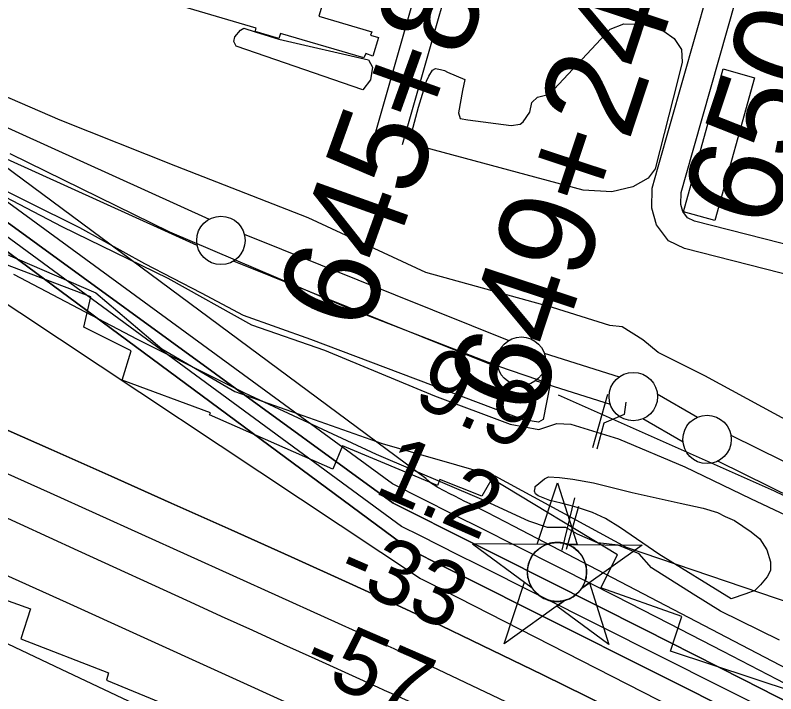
# Model space of a CAD drawing. Extents: x 3677843 to 3715951, y 511991 to 537744.
# Drawn here: x 3694983 to 3695768, y 531585 to 532286 of the extents above; entities that cross this region are included whole.
import ezdxf

# ---------------------------------------------------------------- set-up
doc = ezdxf.new("R2010")
doc.units = 0
for name, color, linetype in [('V-BLDG-OTLN', 7, 'Continuous'), ('V-CHAN-NAID', 7, 'Continuous'), ('V-FLOD-BASE', 7, 'Continuous'), ('V-LEVE-TOET', 7, 'Continuous'), ('V-RIVR-EDGE', 7, 'Continuous'), ('V-RIVR-JETY', 7, 'Continuous'), ('V-RIVR-RANG', 7, 'Continuous'), ('V-ROAD-CNTR', 7, 'Continuous'), ('V-RRAP-FSHR', 7, 'Continuous'), ('V-RRAP-RVMT', 7, 'Continuous'), ('V-SITE-VEGE', 7, 'Continuous'), ('V-SURV-IDEN', 7, 'Continuous'), ('V-SURV-LINE', 7, 'Continuous'), ('V-TOPO-DPTH', 7, 'Continuous'), ('V-TOPO-MAJR', 7, 'Continuous'), ('V-TOPO-MINR', 7, 'Continuous'), ('V-TOPO-WATR', 7, 'Continuous'), ('V-UTIL-LINE', 7, 'Continuous')]:
    doc.layers.add(name, color=color, linetype=linetype)

msp = doc.modelspace()

# ---------------------------------------------------------------- linework, layer by layer
at = {"layer": 'V-BLDG-OTLN'}
for points in [[(3695342.41, 532241.59), (3695256.41, 532266.8), (3695254.87, 532261.57), (3695230.44, 532268.73), (3695231.45, 532272.17), (3695149.4, 532296.22), (3695150.92, 532301.41), (3695141.22, 532304.25), (3695146.65, 532322.77), (3695154.94, 532320.34), (3695156.46, 532325.55), (3695212.06, 532309.26), (3695217.26, 532327), (3695252.17, 532316.78), (3695253.59, 532321.64), (3695269.78, 532316.89), (3695268.6, 532312.86), (3695301.56, 532303.2), (3695296.11, 532284.58), (3695350.65, 532268.59), (3695349.55, 532264.85), (3695357.59, 532262.49), (3695352, 532243.4), (3695344.53, 532245.95)], [(3695746.15, 532221.08), (3695704.98, 532073.62), (3695672.54, 532082.68), (3695713.71, 532230.14)]]:
    msp.add_lwpolyline(points, close=True, dxfattribs=at)
at = {"layer": 'V-CHAN-NAID'}
for points in [[(3695531.18, 531739.04), (3695521.59, 531739.11), (3695542.72, 531802.59), (3695562.94, 531738.82), (3695553.36, 531738.89), (3695551.78, 531739.46), (3695549.68, 531740.08), (3695547.64, 531740.54), (3695545.61, 531740.84), (3695544.44, 531740.96), (3695542.91, 531741.04), (3695541.19, 531741.04), (3695539.81, 531740.97), (3695537.91, 531740.77), (3695536.54, 531740.55), (3695534.76, 531740.16), (3695533.23, 531739.74), (3695532.2, 531739.41)], [(3695531.18, 531739.04), (3695454.69, 531739.58), (3695516.25, 531694.19), (3695515.14, 531696.09), (3695514.33, 531697.72), (3695513.51, 531699.69), (3695512.81, 531701.74), (3695512.45, 531703.07), (3695512.08, 531704.69), (3695511.84, 531706.14), (3695511.65, 531707.74), (3695511.54, 531709.47), (3695511.53, 531711.05), (3695511.64, 531713.13), (3695511.82, 531714.75), (3695512.21, 531716.95), (3695512.69, 531718.87), (3695513.3, 531720.76), (3695513.95, 531722.44), (3695514.68, 531724.03), (3695515.49, 531725.56), (3695516.55, 531727.3), (3695517.58, 531728.77), (3695518.58, 531730.04), (3695519.59, 531731.18), (3695520.9, 531732.52), (3695521.95, 531733.48), (3695523.66, 531734.88), (3695524.88, 531735.75), (3695526.56, 531736.82), (3695528.29, 531737.77), (3695529.74, 531738.45)], [(3695553.36, 531738.89), (3695629.85, 531738.34), (3695567.65, 531693.82), (3695568.56, 531695.31), (3695569.53, 531697.16), (3695570.25, 531698.74), (3695570.99, 531700.7), (3695571.53, 531702.48), (3695571.93, 531704.12), (3695572.29, 531706.13), (3695572.48, 531707.7), (3695572.6, 531709.91), (3695572.57, 531711.97), (3695572.38, 531714.19), (3695572.12, 531715.95), (3695571.63, 531718.18), (3695570.99, 531720.32), (3695570.24, 531722.3), (3695569.59, 531723.75), (3695568.58, 531725.66), (3695567.52, 531727.39), (3695566.31, 531729.09), (3695565.04, 531730.63), (3695563.77, 531731.99), (3695562.14, 531733.52), (3695560.4, 531734.94), (3695558.71, 531736.11), (3695556.83, 531737.24), (3695555.36, 531738.01)], [(3695549.61, 531680.92), (3695487.41, 531636.39), (3695508.54, 531699.88), (3695516.25, 531694.19), (3695516.89, 531693.22), (3695518.27, 531691.36), (3695519.48, 531689.95), (3695520.95, 531688.44), (3695522.34, 531687.19), (3695523.79, 531686.04), (3695525.2, 531685.05), (3695526.88, 531684.01), (3695528.59, 531683.1), (3695530.38, 531682.29), (3695531.83, 531681.74), (3695533.45, 531681.21), (3695535.68, 531680.64), (3695537.21, 531680.36), (3695539.24, 531680.1), (3695540.77, 531679.99), (3695542.64, 531679.97), (3695544.32, 531680.05), (3695546.03, 531680.23), (3695547.94, 531680.54)], [(3695567.65, 531693.82), (3695575.44, 531699.4), (3695595.67, 531635.62), (3695541.82, 531675.33), (3695549.61, 531680.92), (3695551.28, 531681.39), (3695552.89, 531681.95), (3695555.05, 531682.86), (3695556.79, 531683.75), (3695558.65, 531684.86), (3695560.39, 531686.07), (3695561.94, 531687.32), (3695563.23, 531688.49), (3695564.61, 531689.91), (3695565.82, 531691.31), (3695566.94, 531692.78)]]:
    msp.add_lwpolyline(points, close=True, dxfattribs=at)
msp.add_circle((3695542.07, 531710.51), 30.54, dxfattribs=at)
at = {"layer": 'V-FLOD-BASE'}
msp.add_lwpolyline([(3695543.4, 531893.62), (3695766.42, 531794.25), (3695846.37, 531755.89), (3696007.08, 531665.57), (3696244.86, 531532.11), (3696378.57, 531463.84), (3696463.94, 531419.65), (3696718.78, 531292.98), (3696893.62, 531207.63), (3696904.94, 531203.07)], dxfattribs=at)
at = {"layer": 'V-LEVE-TOET'}
for points in [[(3696396.92, 531516.17), (3696317.98, 531554.63), (3696241.98, 531606.12), (3696141.42, 531666.66), (3696054.61, 531729), (3695928.94, 531785.59), (3695694.67, 531913.22), (3695646.66, 531937.23), (3695630.71, 531950.35), (3695609.24, 531963.77), (3695596.62, 531965.14), (3695537.29, 531983.85), (3695406.44, 532019.89), (3695285.1, 532076.16), (3695148.45, 532129.81), (3695028.83, 532177.06), (3694907.15, 532229.78), (3694822.44, 532260.27)], [(3694942.1, 532113.46), (3695030.62, 532067.29), (3695140.11, 532013.98), (3695226.68, 531965.8), (3695301.88, 531939.48), (3695415.59, 531892.53), (3695493.6, 531863.11), (3695523.21, 531857.69), (3695542, 531863.9), (3695556.17, 531863.34), (3695605.61, 531848.01), (3695674.17, 531819.22), (3695741.99, 531786.48), (3695844.71, 531737.78)]]:
    msp.add_lwpolyline(points, dxfattribs=at)
at = {"layer": 'V-RIVR-EDGE'}
msp.add_lwpolyline([(3695771.95, 531639.94), (3695710.79, 531670.11), (3695682.62, 531687.59), (3695639.46, 531714.71), (3695626.89, 531729.15), (3695605.3, 531738.21), (3695583.7, 531740.66), (3695563.31, 531749.72), (3695551.32, 531756.35), (3695532.11, 531756.4), (3695512.91, 531763.05), (3695464.34, 531785.38), (3695355.8, 531831.87), (3695219.68, 531895.24), (3695108.76, 531950.75), (3694981.05, 532017.7)], dxfattribs=at)
at = {"layer": 'V-RIVR-JETY'}
msp.add_lwpolyline([(3694976.98, 532142.86), (3695141.8, 532061.87), (3695321.94, 531984.98), (3695481.64, 531923.14), (3695534.83, 531904.78), (3695527.74, 531868.11), (3695522.98, 531865.15), (3695507.55, 531867.78), (3695287.87, 531950.76), (3695218.22, 531975.59), (3695175, 531998.58), (3695116.37, 532028.76), (3695049.4, 532066.14), (3694889.42, 532145.28)], dxfattribs=at)
at = {"layer": 'V-ROAD-CNTR'}
for points in [[(3695353.63, 532160.37), (3695606.17, 533045.26), (3695630.97, 533134.11)], [(3695382.47, 532152.14), (3695460.58, 532425.81)], [(3696189.77, 531913.02), (3696156.67, 531921.32), (3695673.73, 532044.54), (3695657.28, 532052.44), (3695644.7, 532069.2), (3695639.87, 532086.33), (3695640.2, 532106.85), (3695646.67, 532129.12), (3695697.36, 532308.33), (3695712.56, 532362.06)], [(3695916.3, 532013.61), (3695684.03, 532072.87), (3695676.87, 532076.31), (3695672.05, 532082.73), (3695669.94, 532090.24), (3695670.13, 532102.35), (3695675.51, 532120.86), (3695726.23, 532300.17), (3695741.66, 532354.7)]]:
    msp.add_lwpolyline(points, dxfattribs=at)
at = {"layer": 'V-RRAP-FSHR'}
msp.add_lwpolyline([(3694572.11, 532397.51), (3694620.25, 532241.83), (3694702.9, 532151.34), (3694849.51, 532092.07), (3695065.82, 531998.84), (3695134.01, 531940.94), (3695209.31, 531896.83), (3695361.33, 531843.07), (3695477.83, 531809.99), (3695613.51, 531736.24), (3695785.42, 531677.65), (3695871.72, 531650.27), (3696045.48, 531564.22), (3696167.08, 531477.36), (3696269.1, 531396.79), (3696430.44, 531282.63)], dxfattribs=at)
at = {"layer": 'V-RRAP-RVMT'}
for points in [[(3695418.57, 531799.78), (3695320.56, 531840.68), (3695310.61, 531816.86), (3695183.33, 531872.84), (3695184.18, 531874.93), (3695092.86, 531908.51), (3695102.25, 531939.09), (3695053.51, 531963.26), (3695060.7, 531994.84), (3694926.94, 532045.45)], [(3694067.51, 531971.16), (3694226.2, 531936.32), (3694225.14, 531931.2), (3694325.3, 531899.05), (3694328.53, 531906.46), (3694414.22, 531874.67), (3694371.23, 531771.13), (3694488.83, 531722.42), (3694538.77, 531849.24), (3694668.29, 531800.41), (3694672.45, 531810.87), (3694802.85, 531767), (3694789.93, 531728.78), (3694929.19, 531682.25), (3694933.62, 531695.47), (3694998.41, 531672.29), (3694988.33, 531641.39), (3695078.97, 531606.29), (3695076.73, 531598.89), (3695198.54, 531548.61), (3695172.45, 531486.16), (3695289.08, 531436.9), (3695325.83, 531525.89)], [(3695787.22, 531586.36), (3695659.09, 531628.88), (3695670.93, 531664.54), (3695587.42, 531694.13), (3695604.64, 531728.29), (3695474.6, 531806.66), (3695464.43, 531788.96), (3695420.9, 531806.2), (3695418.57, 531799.78)]]:
    msp.add_lwpolyline(points, dxfattribs=at)
at = {"layer": 'V-SITE-VEGE'}
for points in [[(3695428.95, 532226.63), (3695446.77, 532219.25), (3695444.59, 532208.01), (3695440.25, 532184.93), (3695442.11, 532179.06), (3695449.81, 532177.42), (3695494.74, 532171.66), (3695504.15, 532172.99), (3695507.06, 532175.4), (3695513.98, 532185.54), (3695516.18, 532195.61), (3695521.99, 532201.01), (3695534.32, 532204.16), (3695596.95, 532271.26), (3695611.02, 532276.8), (3695630.49, 532276.52), (3695652.43, 532269.21), (3695663.18, 532261.72), (3695670.45, 532250.04), (3695671.25, 532237.07), (3695666.83, 532218.71), (3695643.54, 532126.89), (3695636.03, 532117.33), (3695620.25, 532108.22), (3695598.5, 532103.15), (3695568.98, 532105.02), (3695397.73, 532151.2), (3695394.12, 532155.27), (3695392.2, 532164.68), (3695398.85, 532190.75), (3695407.27, 532217.43), (3695409.54, 532222.78), (3695413.57, 532228.74), (3695416.49, 532230.56), (3695421.82, 532229.46), (3695425.97, 532228.35)], [(3695230.25, 532268.41), (3695254.87, 532260.96), (3695347.32, 532239.46), (3695351.58, 532231.86), (3695349.43, 532218.85), (3695341.6, 532208.64), (3695210.81, 532253.75), (3695208.38, 532258.43), (3695209.48, 532263.17), (3695215.26, 532270.34), (3695218.77, 532272.17)], [(3695721.86, 531682.67), (3695647.09, 531728.93), (3695607.54, 531756.21), (3695592.03, 531765.74), (3695578.66, 531771.81), (3695565.32, 531776.47), (3695555.5, 531779.11), (3695546.38, 531781.75), (3695534.47, 531784.35), (3695522.52, 531789.05), (3695519.7, 531791.09), (3695518.96, 531793.87), (3695519.6, 531797.38), (3695519.57, 531798.77), (3695529.22, 531806.61), (3695533.37, 531808.77), (3695544.56, 531808.26), (3695558.55, 531806.39), (3695579.56, 531802.54), (3695619.52, 531792.72), (3695669.28, 531781.66), (3695693.1, 531776.46), (3695707.84, 531771.82), (3695715.58, 531767.75), (3695725.43, 531763.72), (3695742.37, 531752.13), (3695751.58, 531744.6), (3695758.74, 531733.54), (3695762.43, 531721.04), (3695762.58, 531711.96), (3695759.19, 531705.62), (3695752.35, 531697.13), (3695746.16, 531691.44), (3695737.14, 531687.81)]]:
    msp.add_lwpolyline(points, close=True, dxfattribs=at)
at = {"layer": 'V-SURV-LINE'}
for points in [[(3694789.4, 532253.27), (3695182.96, 532074.94)], [(3695170.59, 532047.61), (3694777.03, 532225.94)], [(3695219.12, 532059.49), (3695492.34, 531949.64)], [(3695481.13, 531921.81), (3695207.91, 532031.66)], [(3695528.86, 531936.53), (3695606.3, 531911.99)], [(3695597.24, 531883.39), (3695519.8, 531907.93)], [(3695645.63, 531894.59), (3695687.26, 531870.41)], [(3695672.19, 531844.47), (3695630.56, 531868.65)], [(3695721.56, 531851.97), (3695881.86, 531772.53)], [(3695868.53, 531745.66), (3695708.23, 531825.1)]]:
    msp.add_lwpolyline(points, dxfattribs=at)
for centre in [(3695194.97, 532053.03), (3695505.28, 531928.27), (3695620.82, 531891.65), (3695696.99, 531847.41)]:
    msp.add_circle(centre, 25, dxfattribs=at)
at = {"layer": 'V-TOPO-DPTH'}
for points in [[(3694015.32, 532517.46), (3694411.74, 532450.79), (3694417.57, 532449.51), (3694423.24, 532447.79), (3694428.66, 532445.39), (3695390.1, 531733.71), (3695401.92, 531727.78), (3695413.73, 531721.85), (3695425.55, 531715.92), (3695437.36, 531709.99), (3696043.58, 531405.49), (3696117.12, 531368.31), (3696190.53, 531330.86), (3696263.74, 531293.03), (3696336.81, 531254.94), (3696413.51, 531214.69), (3696448.16, 531196.57), (3696482.84, 531178.51), (3696517.57, 531160.55), (3696552.34, 531142.65), (3696684.83, 531074.67)], [(3694015.32, 532517.46), (3694411.74, 532450.79), (3694417.57, 532449.51), (3694423.24, 532447.79), (3694428.66, 532445.39), (3695390.1, 531733.71), (3695401.92, 531727.78), (3695413.73, 531721.85), (3695425.55, 531715.92), (3695437.36, 531709.99), (3696043.58, 531405.49), (3696117.12, 531368.31), (3696190.53, 531330.86), (3696263.74, 531293.03), (3696336.81, 531254.94), (3696413.51, 531214.69), (3696448.16, 531196.57), (3696482.84, 531178.51), (3696517.57, 531160.55), (3696552.34, 531142.65), (3696684.83, 531074.67)], [(3696493.54, 531237.61), (3695497.64, 531757.59), (3695488.37, 531762.41), (3695479.08, 531767.19), (3695469.78, 531771.94), (3695460.45, 531776.66), (3695452.21, 531780.8), (3695447, 531783.43), (3695441.79, 531786.05), (3695436.57, 531788.67), (3695431.35, 531791.28), (3695426.21, 531793.86), (3695423.59, 531795.23), (3695420.99, 531796.64), (3695418.44, 531798.14), (3695415.92, 531799.69), (3695413.47, 531801.34), (3695411.09, 531803.08), (3695408.82, 531804.96), (3695406.61, 531806.93), (3694462.14, 532507.65)], [(3696623.15, 531138.86), (3696541.47, 531180.38), (3696519.32, 531191.69), (3696497.19, 531203.05), (3696475.1, 531214.49), (3696453.04, 531225.98), (3696039.48, 531442.28), (3695937.96, 531495.07), (3695836.27, 531547.53), (3695734.33, 531599.51), (3695632.22, 531651.15), (3695482.68, 531726.34), (3695455.22, 531740.14), (3695427.75, 531753.94), (3695400.29, 531767.72), (3695372.81, 531781.5), (3694455.01, 532449.77)], [(3694455.01, 532449.77), (3695372.81, 531781.5), (3695400.29, 531767.72), (3695427.75, 531753.94), (3695455.22, 531740.14), (3695482.68, 531726.34), (3695632.22, 531651.15), (3695734.33, 531599.51), (3695836.27, 531547.53), (3695937.96, 531495.07), (3696039.48, 531442.28), (3696453.04, 531225.98), (3696475.1, 531214.49), (3696497.19, 531203.05), (3696519.32, 531191.69), (3696541.47, 531180.38), (3696623.15, 531138.86)], [(3696783.55, 530990.45), (3696567.66, 531102.51), (3696551.14, 531111.1), (3696534.64, 531119.72), (3696518.16, 531128.37), (3696501.69, 531137.04), (3696485.22, 531145.72), (3696468.74, 531154.37), (3696452.25, 531163), (3696435.74, 531171.6), (3696263.57, 531261.06), (3696160.92, 531314.28), (3696058.19, 531367.35), (3695955.36, 531420.22), (3695852.45, 531472.94), (3695408.84, 531699.66), (3695406.88, 531700.66), (3695404.9, 531701.65), (3695402.92, 531702.62), (3695400.94, 531703.58), (3694407.19, 532363.38)], [(3696783.55, 530990.45), (3696567.66, 531102.51), (3696551.14, 531111.1), (3696534.64, 531119.72), (3696518.16, 531128.37), (3696501.69, 531137.04), (3696485.22, 531145.72), (3696468.74, 531154.37), (3696452.25, 531163), (3696435.74, 531171.6), (3696263.57, 531261.06), (3696160.92, 531314.28), (3696058.19, 531367.35), (3695955.36, 531420.22), (3695852.45, 531472.94), (3695408.84, 531699.66), (3695406.88, 531700.66), (3695404.9, 531701.65), (3695402.92, 531702.62), (3695400.94, 531703.58), (3694407.19, 532363.38)], [(3694313.61, 532149.07), (3695019.7, 531836.89), (3695081.73, 531809.38), (3695143.71, 531781.76), (3695205.63, 531753.99), (3695267.5, 531726.13), (3695327.29, 531699.11), (3695359.17, 531684.54), (3695390.97, 531669.8), (3695422.65, 531654.79), (3695454.24, 531639.61), (3695527.25, 531604.15), (3695595.16, 531570.86), (3695662.9, 531537.24), (3695730.4, 531503.12), (3695797.73, 531468.66), (3696396.2, 531159.62), (3696425.21, 531144.57), (3696454.18, 531129.45), (3696483.09, 531114.22), (3696511.97, 531098.93)], [(3694313.61, 532149.07), (3695019.7, 531836.89), (3695081.73, 531809.38), (3695143.71, 531781.76), (3695205.63, 531753.99), (3695267.5, 531726.13), (3695327.29, 531699.11), (3695359.17, 531684.54), (3695390.97, 531669.8), (3695422.65, 531654.79), (3695454.24, 531639.61), (3695527.25, 531604.15), (3695595.16, 531570.86), (3695662.9, 531537.24), (3695730.4, 531503.12), (3695797.73, 531468.66), (3696396.2, 531159.62), (3696425.21, 531144.57), (3696454.18, 531129.45), (3696483.09, 531114.22), (3696511.97, 531098.93)]]:
    msp.add_lwpolyline(points, dxfattribs=at)
at = {"layer": 'V-TOPO-MAJR'}
msp.add_lwpolyline([(3696457.85, 531097.43), (3696440.74, 531106.47), (3696423.59, 531115.42), (3696406.4, 531124.31), (3696212.85, 531223.74), (3696098.6, 531281.77), (3695984, 531339.08), (3695868.87, 531395.32), (3695753.39, 531450.86), (3695398.81, 531619.34), (3695386.43, 531625.19), (3695374.02, 531630.99), (3695361.58, 531636.72), (3695349.12, 531642.4), (3695018.91, 531791.92), (3694898.01, 531845.85)], dxfattribs=at)
at = {"layer": 'V-TOPO-MINR'}
for points in [[(3696653.72, 531106.9), (3696546.97, 531161.4), (3696518.45, 531176.01), (3696489.96, 531190.69), (3696461.52, 531205.45), (3696433.11, 531220.28), (3696252.04, 531315.11), (3696132.96, 531377.09), (3696013.68, 531438.67), (3695894.09, 531499.65), (3695774.29, 531560.23), (3695460.02, 531718.17), (3695440.38, 531728.04), (3695420.74, 531737.9), (3695401.1, 531747.75), (3695381.46, 531757.6), (3694444.45, 532446.14), (3694435.43, 532451.03), (3694426.14, 532455.26), (3694416.46, 532458.48), (3694406.52, 532461.03), (3694053.71, 532532.51)], [(3696684.83, 531074.67), (3696552.34, 531142.65), (3696517.57, 531160.55), (3696482.84, 531178.51), (3696448.16, 531196.57), (3696413.51, 531214.69), (3696336.81, 531254.94), (3696263.74, 531293.03), (3696190.53, 531330.86), (3696117.12, 531368.31), (3696043.58, 531405.49), (3695437.36, 531709.99), (3695425.55, 531715.92), (3695413.73, 531721.85), (3695401.92, 531727.78), (3695390.1, 531733.71), (3694428.66, 532445.39), (3694423.24, 532447.79), (3694417.57, 532449.51), (3694411.74, 532450.79), (3694015.32, 532517.46)], [(3696593.03, 531170.58), (3696535.89, 531199.52), (3696520.18, 531207.51), (3696504.49, 531215.54), (3696488.84, 531223.63), (3696473.2, 531231.77), (3695769.29, 531599.56), (3695713.76, 531628.41), (3695658.15, 531657.09), (3695602.41, 531685.51), (3695546.57, 531713.76), (3695497.36, 531738.52), (3695466.06, 531754.25), (3695434.76, 531769.98), (3695403.46, 531785.69), (3695372.15, 531801.4), (3694476.7, 532456.75)], [(3696623.15, 531138.86), (3696541.47, 531180.38), (3696519.32, 531191.69), (3696497.19, 531203.05), (3696475.1, 531214.49), (3696453.04, 531225.98), (3696039.48, 531442.28), (3695937.96, 531495.07), (3695836.27, 531547.53), (3695734.33, 531599.51), (3695632.22, 531651.15), (3695482.68, 531726.34), (3695455.22, 531740.14), (3695427.75, 531753.94), (3695400.29, 531767.72), (3695372.81, 531781.5), (3694455.01, 532449.77)], [(3696783.55, 530990.45), (3696567.66, 531102.51), (3696551.14, 531111.1), (3696534.64, 531119.72), (3696518.16, 531128.37), (3696501.69, 531137.04), (3696485.22, 531145.72), (3696468.74, 531154.37), (3696452.25, 531163), (3696435.74, 531171.6), (3696263.57, 531261.06), (3696160.92, 531314.28), (3696058.19, 531367.35), (3695955.36, 531420.22), (3695852.45, 531472.94), (3695408.84, 531699.66), (3695406.88, 531700.66), (3695404.9, 531701.65), (3695402.92, 531702.62), (3695400.94, 531703.58), (3694407.19, 532363.38)], [(3696342.62, 531078.07), (3696059.64, 531211.95), (3695939.52, 531268.34), (3695819.17, 531324.23), (3695698.49, 531379.39), (3695577.58, 531434.06), (3695398.49, 531514.37), (3695366.96, 531528.54), (3695335.45, 531542.74), (3695303.96, 531556.99), (3695272.49, 531571.27), (3695035.43, 531679.06), (3694906, 531737.02), (3694776.13, 531793.98), (3694645.62, 531849.45), (3694514.68, 531903.92), (3694291.11, 531995.42), (3694271.56, 532003.19), (3694251.91, 532010.69), (3694232.1, 532017.79), (3694212.2, 532024.63), (3693496.45, 532262.26)], [(3696511.97, 531098.93), (3696483.09, 531114.22), (3696454.18, 531129.45), (3696425.21, 531144.57), (3696396.2, 531159.62), (3695797.73, 531468.66), (3695730.4, 531503.12), (3695662.9, 531537.24), (3695595.16, 531570.86), (3695527.25, 531604.15), (3695454.24, 531639.61), (3695422.65, 531654.79), (3695390.97, 531669.8), (3695359.17, 531684.54), (3695327.29, 531699.11), (3695267.5, 531726.13), (3695205.63, 531753.99), (3695143.71, 531781.76), (3695081.73, 531809.38), (3695019.7, 531836.89), (3694313.61, 532149.07)], [(3695790.74, 531392.61), (3695726.66, 531422.5), (3695662.49, 531452.17), (3695598.25, 531481.69), (3695526, 531514.75), (3695497.82, 531527.61), (3695469.63, 531540.44), (3695441.42, 531553.21), (3695413.19, 531565.95), (3695371.26, 531584.83), (3695363.99, 531588.11), (3695356.72, 531591.4), (3695349.45, 531594.69), (3695342.19, 531597.99), (3695292.3, 531620.67), (3695260.09, 531635.33), (3695227.9, 531650), (3695195.71, 531664.69), (3695163.53, 531679.4), (3695047.49, 531732.49), (3694957.27, 531773.7)], [(3696205.58, 531094.74), (3696145.97, 531122.72), (3696085.86, 531149.6), (3696025.42, 531175.77), (3695973.94, 531197.51), (3695907.17, 531225.48), (3695840.29, 531253.2), (3695773.26, 531280.52), (3695706.11, 531307.59), (3695705.89, 531307.68), (3695638.95, 531334.93), (3695572.26, 531362.73), (3695505.91, 531391.36), (3695439.79, 531420.54), (3695342.4, 531464.26), (3695325.18, 531472.04), (3695307.98, 531479.87), (3695290.81, 531487.77), (3695273.68, 531495.74), (3695169.05, 531544.62), (3695099.65, 531577.13), (3695030.29, 531609.74), (3694961.01, 531642.49)]]:
    msp.add_lwpolyline(points, dxfattribs=at)
at = {"layer": 'V-TOPO-WATR'}
msp.add_lwpolyline([(3696493.54, 531237.61), (3695497.64, 531757.59), (3695488.37, 531762.41), (3695479.08, 531767.19), (3695469.78, 531771.94), (3695460.45, 531776.66), (3695452.21, 531780.8), (3695447, 531783.43), (3695441.79, 531786.05), (3695436.57, 531788.67), (3695431.35, 531791.28), (3695426.21, 531793.86), (3695423.59, 531795.23), (3695420.99, 531796.64), (3695418.44, 531798.14), (3695415.92, 531799.69), (3695413.47, 531801.34), (3695411.09, 531803.08), (3695408.82, 531804.96), (3695406.61, 531806.93), (3694462.14, 532507.65)], dxfattribs=at)
at = {"layer": 'V-UTIL-LINE'}
for p, q in [((3695579.18, 531839.14), (3695594.64, 531894.21)), ((3695560.13, 531786.97), (3695546.88, 531733.16)), ((3695564.4, 531778.2), (3695551.58, 531733.82))]:
    msp.add_line(p, q, dxfattribs=at)
msp.add_lwpolyline([(3695613.04, 531885.85), (3695611.33, 531873.32), (3695590.31, 531864.32), (3695583.06, 531837.28)], dxfattribs=at)

# ---------------------------------------------------------------- texts
at = {"layer": 'V-RIVR-RANG'}
for s, rotation, p in [('9.9', 336.24833, (3695391.28, 531884.76)), ('1.2', 336.24833, (3695351.47, 531793.02)), ('-33', 336.53442, (3695311.65, 531700.83)), ('-57', 336.53442, (3695275.96, 531607.3))]:
    msp.add_text(s, height=67, rotation=rotation, dxfattribs=at).set_placement(p)
at = {"layer": 'V-SURV-IDEN'}
for s, rotation, p in [('   650+45.6   ', 71.62603, (3695728.18, 531955.59)), ('   645+89.9   ', 70.27406, (3695306.14, 531850.15)), ('   649+24.4   ', 71.76083, (3695486.88, 531762.23))]:
    msp.add_text(s, height=100, rotation=rotation, dxfattribs=at).set_placement(p)

doc.saveas('drawing.dxf')
